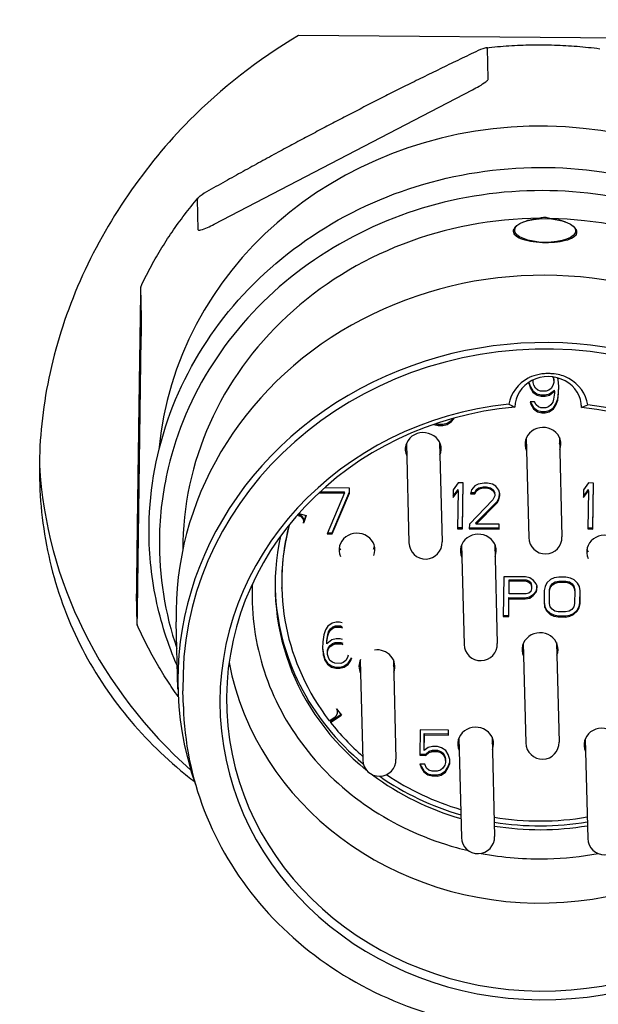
# Model space of a CAD drawing. Header units: inches. Extents: x 36 to 1719, y -84 to 1122.
# Tile 466 of 550: x 667.16 to 667.846, y 805.041 to 806.207. Entities that reach past the tile are written whole.
import ezdxf

# ---------------------------------------------------------------- set-up
doc = ezdxf.new("R2010")
doc.units = ezdxf.units.IN
doc.header["$LTSCALE"] = 48
doc.header["$MEASUREMENT"] = 0
doc.layers.add('Dimension (ANSI)', color=7, linetype='Continuous', lineweight=25)
doc.layers.add('Visible (ANSI)', color=7, linetype='Continuous', lineweight=30)
doc.styles.add('Note Text (ANSI)', font='tahoma.ttf')
doc.dimstyles.new('Architectural (ANSI)', dxfattribs={"dimscale": 48, "dimtxt": 0.125, "dimasz": 0.098425, "dimexe": 0.125, "dimexo": 0.0625, "dimgap": 0.031496, "dimtad": 0, "dimtih": 1, "dimtoh": 1, "dimdec": 4, "dimrnd": 1e-08, "dimzin": 3, "dimdsep": 46, "dimlunit": 4, "dimtxsty": 'Note Text (ANSI)', "dimcen": 0.09, "dimdle": 0.393701, "dimclrd": 256, "dimclre": 256, "dimclrt": 256, "dimadec": 0, "dimazin": 3, "dimtfac": 0.96, "dimtofl": 0, "dimtmove": 0, "dimatfit": 3, "dimfxl": 1, "dimfrac": 2, "dimtolj": 1, "dimtzin": 12, "dimlwd": -1, "dimlwe": -1, "dimarcsym": 0})

# ---------------------------------------------------------------- blocks, each defined once
blk = doc.blocks.new('*D22')
at = {"layer": 'Defpoints', "color": 0, "transparency": 16777216}
for p in [(711.0142, 998.5529), (618.7408, 762.9914), (748.9177, 762.9914)]:
    blk.add_point(p, dxfattribs=at)
at = {"layer": 'Dimension (ANSI)', "transparency": 16777216}
for p, q in [((708.0142, 998.5529), (612.7408, 998.5529)), ((618.7408, 993.8285), (618.7408, 898.0717)), ((618.7408, 767.7158), (618.7408, 887.4726)), ((745.9177, 762.9914), (612.7408, 762.9914))]:
    blk.add_line(p, q, dxfattribs=at)
for points in [[(617.9534, 993.8285), (619.5282, 993.8285), (618.7408, 998.5529)], [(617.9534, 767.7158), (619.5282, 767.7158), (618.7408, 762.9914)]]:
    blk.add_solid(points, dxfattribs=at)
at = {"layer": 'Dimension (ANSI)', "transparency": 16777216, "insert": (599.0182, 896.5599), "char_height": 6, "attachment_point": 1, "style": 'Note Text (ANSI)'}
blk.add_mtext('\\A1;19\'-7 9/16"', dxfattribs=at)

msp = doc.modelspace()

# ---------------------------------------------------------------- linework, layer by layer
at = {"layer": 'Visible (ANSI)'}
for p, q in [((668.06946, 806.18316), (667.4906, 806.18782)), ((667.7153, 806.13652), (667.71437, 806.17296)), ((667.39067, 805.96462), (667.69664, 806.12371)), ((667.37184, 805.95793), (667.37091, 805.99437)), ((667.74659, 805.95925), (667.74535, 805.9552)), ((667.81853, 805.95823), (667.81966, 805.95416)), ((667.30463, 805.85357), (667.30369, 805.89001)), ((667.29988, 805.50764), (667.30443, 805.83071)), ((667.76333, 805.77742), (667.76332, 805.77634)), ((667.76332, 805.77634), (667.7652, 805.77053)), ((667.76339, 805.77745), (667.76517, 805.77197)), ((667.76822, 805.7789), (667.76823, 805.78017)), ((667.76825, 805.77745), (667.76822, 805.7789)), ((667.76825, 805.77745), (667.76829, 805.77977)), ((667.76919, 805.77397), (667.76825, 805.77745)), ((667.76829, 805.77977), (667.76828, 805.78019)), ((667.76829, 805.77977), (667.76843, 805.78026)), ((667.7915, 805.78388), (667.79195, 805.78305)), ((667.79286, 805.77726), (667.79182, 805.77379)), ((667.79195, 805.78305), (667.79193, 805.78382)), ((667.79195, 805.78305), (667.79289, 805.77957)), ((667.7921, 805.7838), (667.79285, 805.78101)), ((667.79289, 805.77957), (667.79285, 805.78101)), ((667.79289, 805.77957), (667.79286, 805.77726)), ((667.79783, 805.78069), (667.79714, 805.78279)), ((667.7987, 805.77258), (667.79783, 805.78069)), ((667.76517, 805.77197), (667.76805, 805.76732)), ((667.7652, 805.77053), (667.76517, 805.77197)), ((667.7652, 805.77053), (667.76809, 805.76588)), ((667.76805, 805.76732), (667.77293, 805.76381)), ((667.76809, 805.76588), (667.76805, 805.76732)), ((667.76809, 805.76588), (667.77296, 805.76237)), ((667.77111, 805.77049), (667.76919, 805.77397)), ((667.77403, 805.76815), (667.77111, 805.77049)), ((667.77293, 805.76381), (667.77783, 805.76261)), ((667.77296, 805.76237), (667.77293, 805.76381)), ((667.77696, 805.76697), (667.77403, 805.76815)), ((667.78385, 805.76691), (667.77696, 805.76697)), ((667.78275, 805.76257), (667.78769, 805.76369)), ((667.78682, 805.76804), (667.78385, 805.76691)), ((667.78981, 805.77034), (667.78682, 805.76804)), ((667.78769, 805.76369), (667.79366, 805.76827)), ((667.78772, 805.76225), (667.78769, 805.76369)), ((667.78772, 805.76225), (667.79369, 805.76683)), ((667.79182, 805.77379), (667.78981, 805.77034)), ((667.79366, 805.76452), (667.79258, 805.75758)), ((667.79369, 805.76683), (667.79366, 805.76827)), ((667.79369, 805.76683), (667.79366, 805.76452)), ((667.79745, 805.75782), (667.79855, 805.76592)), ((667.79748, 805.75638), (667.79858, 805.76448)), ((667.79855, 805.76592), (667.79865, 805.77305)), ((667.79858, 805.76448), (667.79855, 805.76592)), ((667.79858, 805.76448), (667.7987, 805.77258)), ((667.7699, 805.75429), (667.76498, 805.75433)), ((667.76498, 805.75433), (667.76591, 805.75085)), ((667.76533, 805.75433), (667.76587, 805.75229)), ((667.76587, 805.75229), (667.76876, 805.74764)), ((667.76591, 805.75085), (667.76587, 805.75229)), ((667.77182, 805.7508), (667.7699, 805.75429)), ((667.77296, 805.76237), (667.77787, 805.76117)), ((667.77783, 805.76261), (667.78275, 805.76257)), ((667.77787, 805.76117), (667.77783, 805.76261)), ((667.77787, 805.76117), (667.78279, 805.76113)), ((667.78279, 805.76113), (667.78275, 805.76257)), ((667.78279, 805.76113), (667.78772, 805.76225)), ((667.79155, 805.75412), (667.78953, 805.75066)), ((667.79258, 805.75758), (667.79155, 805.75412)), ((667.79238, 805.74745), (667.7954, 805.75205)), ((667.7954, 805.75205), (667.79745, 805.75782)), ((667.79543, 805.75061), (667.7954, 805.75205)), ((667.79543, 805.75061), (667.79748, 805.75638)), ((667.79748, 805.75638), (667.79745, 805.75782)), ((667.76591, 805.75085), (667.7688, 805.7462)), ((667.76876, 805.74764), (667.77363, 805.74412)), ((667.7688, 805.7462), (667.76876, 805.74764)), ((667.7688, 805.7462), (667.77367, 805.74268)), ((667.77474, 805.74846), (667.77182, 805.7508)), ((667.77363, 805.74412), (667.77854, 805.74293)), ((667.77367, 805.74268), (667.77363, 805.74412)), ((667.77367, 805.74268), (667.77857, 805.74149)), ((667.77767, 805.74728), (667.77474, 805.74846)), ((667.78358, 805.74724), (667.77767, 805.74728)), ((667.77854, 805.74293), (667.78247, 805.7429)), ((667.77857, 805.74149), (667.77854, 805.74293)), ((667.77857, 805.74149), (667.78251, 805.74146)), ((667.78247, 805.7429), (667.78741, 805.74401)), ((667.78251, 805.74146), (667.78247, 805.7429)), ((667.78251, 805.74146), (667.78745, 805.74257)), ((667.78654, 805.74837), (667.78358, 805.74724)), ((667.78953, 805.75066), (667.78654, 805.74837)), ((667.78741, 805.74401), (667.79238, 805.74745)), ((667.78745, 805.74257), (667.78741, 805.74401)), ((667.78745, 805.74257), (667.79242, 805.74601)), ((667.79242, 805.74601), (667.79238, 805.74745)), ((667.79242, 805.74601), (667.79543, 805.75061)), ((667.82541, 805.75036), (667.82548, 805.74752)), ((667.65324, 805.72856), (667.65569, 805.72796)), ((667.6616, 805.72791), (667.66653, 805.72903)), ((667.66653, 805.72903), (667.6715, 805.73246)), ((667.66657, 805.72759), (667.66653, 805.72903)), ((667.66657, 805.72759), (667.67154, 805.73102)), ((667.6715, 805.73246), (667.67355, 805.73482)), ((667.67154, 805.73102), (667.6715, 805.73246)), ((667.67154, 805.73102), (667.67454, 805.73447)), ((667.67454, 805.73447), (667.67452, 805.73509)), ((667.67454, 805.73447), (667.67478, 805.73516)), ((667.65081, 805.72773), (667.65082, 805.72772)), ((667.65082, 805.72772), (667.65082, 805.72773)), ((667.65082, 805.72772), (667.65573, 805.72652)), ((667.65569, 805.72796), (667.6616, 805.72791)), ((667.65573, 805.72652), (667.65569, 805.72796)), ((667.65573, 805.72652), (667.66163, 805.72647)), ((667.66163, 805.72647), (667.6616, 805.72791)), ((667.66163, 805.72647), (667.66657, 805.72759)), ((667.61834, 805.70526), (667.62136, 805.58756)), ((667.65769, 805.70627), (667.66072, 805.58857)), ((667.76015, 805.71137), (667.76318, 805.59367)), ((667.79951, 805.71238), (667.80253, 805.59468)), ((667.67977, 805.6585), (667.67375, 805.65045)), ((667.68567, 805.65845), (667.67977, 805.6585)), ((667.68487, 805.60549), (667.68562, 805.65845)), ((667.68491, 805.60405), (667.68567, 805.65845)), ((667.71028, 805.65825), (667.70337, 805.65715)), ((667.71421, 805.65822), (667.71028, 805.65825)), ((667.7201, 805.65702), (667.71421, 805.65822)), ((667.8341, 805.65835), (667.82808, 805.65029)), ((667.84, 805.6583), (667.8341, 805.65835)), ((667.8392, 805.60534), (667.83994, 805.6583)), ((667.83923, 805.6039), (667.84, 805.6583)), ((667.51544, 805.6473), (667.51544, 805.64678)), ((667.51544, 805.64678), (667.54496, 805.64654)), ((667.51644, 805.64821), (667.54492, 805.64798)), ((667.55095, 805.65228), (667.52121, 805.65252)), ((667.54496, 805.64654), (667.52459, 805.59809)), ((667.53046, 805.59948), (667.55083, 805.64794)), ((667.54496, 805.64654), (667.54492, 805.64798)), ((667.55083, 805.64794), (667.55089, 805.65228)), ((667.55086, 805.6465), (667.55083, 805.64794)), ((667.55086, 805.6465), (667.55095, 805.65228)), ((667.67375, 805.65045), (667.67362, 805.64119)), ((667.67362, 805.64119), (667.67964, 805.64924)), ((667.67364, 805.6427), (667.6796, 805.65068)), ((667.67964, 805.64924), (667.679, 805.6041)), ((667.67964, 805.64924), (667.6796, 805.65068)), ((667.6954, 805.65027), (667.69435, 805.64565)), ((667.69468, 805.64709), (667.69924, 805.64705)), ((667.6994, 805.65487), (667.6954, 805.65027)), ((667.69924, 805.64705), (667.70125, 805.65051)), ((667.69927, 805.64561), (667.69924, 805.64705)), ((667.69927, 805.64561), (667.70129, 805.64907)), ((667.70337, 805.65715), (667.6994, 805.65487)), ((667.70125, 805.65051), (667.70424, 805.6528)), ((667.70129, 805.64907), (667.70125, 805.65051)), ((667.70129, 805.64907), (667.70428, 805.65136)), ((667.70424, 805.6528), (667.70918, 805.65392)), ((667.70428, 805.65136), (667.70424, 805.6528)), ((667.70428, 805.65136), (667.70921, 805.65247)), ((667.70918, 805.65392), (667.71311, 805.65388)), ((667.70921, 805.65247), (667.70918, 805.65392)), ((667.70921, 805.65247), (667.71315, 805.65244)), ((667.71311, 805.65388), (667.71802, 805.65269)), ((667.71315, 805.65244), (667.71311, 805.65388)), ((667.71315, 805.65244), (667.71805, 805.65125)), ((667.71802, 805.65269), (667.72094, 805.65035)), ((667.71805, 805.65125), (667.71802, 805.65269)), ((667.71805, 805.65125), (667.72097, 805.64891)), ((667.72401, 805.65467), (667.7201, 805.65702)), ((667.72094, 805.65035), (667.72286, 805.64686)), ((667.72097, 805.64891), (667.72094, 805.65035)), ((667.72097, 805.64891), (667.72289, 805.64542)), ((667.72289, 805.64542), (667.72286, 805.64686)), ((667.72788, 805.65001), (667.72401, 805.65467)), ((667.7288, 805.64537), (667.72788, 805.65001)), ((667.82808, 805.65029), (667.82795, 805.64103)), ((667.82795, 805.64103), (667.83397, 805.64909)), ((667.82797, 805.64255), (667.83393, 805.65053)), ((667.83397, 805.64909), (667.83333, 805.60395)), ((667.83397, 805.64909), (667.83393, 805.65053)), ((667.5305, 805.59804), (667.55086, 805.6465)), ((667.72083, 805.63849), (667.69286, 805.60978)), ((667.69435, 805.64565), (667.69927, 805.64561)), ((667.7007, 805.61115), (667.72566, 805.63642)), ((667.70074, 805.60971), (667.7257, 805.63498)), ((667.72286, 805.6431), (667.72083, 805.63849)), ((667.72289, 805.64542), (667.72286, 805.6431)), ((667.72566, 805.63642), (667.72768, 805.63988)), ((667.7257, 805.63498), (667.72566, 805.63642)), ((667.7257, 805.63498), (667.72772, 805.63844)), ((667.72768, 805.63988), (667.72873, 805.6445)), ((667.72772, 805.63844), (667.72768, 805.63988)), ((667.72772, 805.63844), (667.72876, 805.64306)), ((667.72873, 805.6445), (667.72874, 805.64564)), ((667.72876, 805.64306), (667.72873, 805.6445)), ((667.72876, 805.64306), (667.7288, 805.64537)), ((667.48903, 805.62017), (667.49131, 805.61954)), ((667.49004, 805.62132), (667.49127, 805.62098)), ((667.49082, 805.6222), (667.49949, 805.61975)), ((667.49691, 805.61279), (667.49688, 805.61423)), ((667.679, 805.6041), (667.68491, 805.60405)), ((667.67902, 805.60554), (667.68487, 805.60549)), ((667.68491, 805.60405), (667.68487, 805.60549)), ((667.69286, 805.60978), (667.69278, 805.60399)), ((667.69278, 805.60399), (667.72821, 805.6037)), ((667.6928, 805.60543), (667.72817, 805.60515)), ((667.70074, 805.60971), (667.7007, 805.61115)), ((667.72829, 805.60949), (667.70074, 805.60971)), ((667.72817, 805.60515), (667.72823, 805.60949)), ((667.72821, 805.6037), (667.72817, 805.60515)), ((667.72821, 805.6037), (667.72829, 805.60949)), ((667.83333, 805.60395), (667.83923, 805.6039)), ((667.83335, 805.60539), (667.8392, 805.60534)), ((667.83923, 805.6039), (667.8392, 805.60534)), ((667.52459, 805.59809), (667.5305, 805.59804)), ((667.5252, 805.59953), (667.53046, 805.59948)), ((667.5305, 805.59804), (667.53046, 805.59948)), ((667.68357, 805.58504), (667.6866, 805.46734)), ((667.72293, 805.58605), (667.72596, 805.46836)), ((667.73372, 805.54744), (667.73305, 805.5003)), ((667.75931, 805.54724), (667.73372, 805.54744)), ((667.7398, 805.52877), (667.74001, 805.54382)), ((667.73983, 805.52733), (667.74004, 805.54238)), ((667.74004, 805.54238), (667.74001, 805.54382)), ((667.74001, 805.54382), (667.76026, 805.54365)), ((667.74004, 805.54238), (667.7603, 805.54221)), ((667.76462, 805.54619), (667.75931, 805.54724)), ((667.7603, 805.54221), (667.76026, 805.54365)), ((667.76026, 805.54365), (667.76345, 805.54262)), ((667.7603, 805.54221), (667.76348, 805.54118)), ((667.76348, 805.54118), (667.76345, 805.54262)), ((667.76345, 805.54262), (667.76555, 805.5406)), ((667.76884, 805.54315), (667.76462, 805.54619)), ((667.77199, 805.53911), (667.76884, 805.54315)), ((667.78911, 805.54399), (667.78479, 805.54001)), ((667.79341, 805.54596), (667.78911, 805.54399)), ((667.79875, 805.54692), (667.79341, 805.54596)), ((667.79435, 805.54137), (667.79863, 805.54234)), ((667.79867, 805.5409), (667.79863, 805.54234)), ((667.79863, 805.54234), (667.80716, 805.54227)), ((667.80728, 805.54685), (667.79875, 805.54692)), ((667.8072, 805.54083), (667.80716, 805.54227)), ((667.80716, 805.54227), (667.81141, 805.54123)), ((667.8126, 805.5458), (667.80728, 805.54685)), ((667.81683, 805.54376), (667.8126, 805.5458)), ((667.82104, 805.53972), (667.81683, 805.54376)), ((667.47074, 805.5334), (667.4707, 805.53484)), ((667.76546, 805.53013), (667.7633, 805.52814)), ((667.76348, 805.54118), (667.76559, 805.53916)), ((667.76657, 805.53313), (667.76546, 805.53013)), ((667.76559, 805.53916), (667.76555, 805.5406)), ((667.76555, 805.5406), (667.76658, 805.53758)), ((667.76559, 805.53916), (667.76661, 805.53614)), ((667.76661, 805.53614), (667.76657, 805.53313)), ((667.76661, 805.53614), (667.76658, 805.53758)), ((667.76855, 805.52653), (667.77181, 805.53052)), ((667.77181, 805.53052), (667.77292, 805.53352)), ((667.77184, 805.52908), (667.77181, 805.53052)), ((667.77184, 805.52908), (667.77295, 805.53208)), ((667.77301, 805.53609), (667.77199, 805.53911)), ((667.77292, 805.53352), (667.77295, 805.53625)), ((667.77295, 805.53208), (667.77292, 805.53352)), ((667.77295, 805.53208), (667.77301, 805.53609)), ((667.78147, 805.53101), (667.78126, 805.51596)), ((667.7826, 805.53601), (667.78147, 805.53101)), ((667.78479, 805.54001), (667.7826, 805.53601)), ((667.78762, 805.51735), (667.78783, 805.5324)), ((667.78765, 805.51591), (667.78786, 805.53095)), ((667.78783, 805.5324), (667.78895, 805.5364)), ((667.78786, 805.53095), (667.78783, 805.5324)), ((667.78786, 805.53095), (667.78899, 805.53496)), ((667.78895, 805.5364), (667.79112, 805.53939)), ((667.78899, 805.53496), (667.78895, 805.5364)), ((667.78899, 805.53496), (667.79116, 805.53795)), ((667.79112, 805.53939), (667.79435, 805.54137)), ((667.79116, 805.53795), (667.79112, 805.53939)), ((667.79116, 805.53795), (667.79439, 805.53993)), ((667.79439, 805.53993), (667.79435, 805.54137)), ((667.79439, 805.53993), (667.79867, 805.5409)), ((667.79867, 805.5409), (667.8072, 805.54083)), ((667.8072, 805.54083), (667.81145, 805.53979)), ((667.81145, 805.53979), (667.81141, 805.54123)), ((667.81141, 805.54123), (667.81458, 805.5392)), ((667.81145, 805.53979), (667.81462, 805.53776)), ((667.81462, 805.53776), (667.81458, 805.5392)), ((667.81458, 805.5392), (667.81667, 805.53618)), ((667.81462, 805.53776), (667.81671, 805.53474)), ((667.81671, 805.53474), (667.81667, 805.53618)), ((667.81667, 805.53618), (667.81768, 805.53215)), ((667.81671, 805.53474), (667.81772, 805.53071)), ((667.81772, 805.53071), (667.8175, 805.51567)), ((667.81772, 805.53071), (667.81768, 805.53215)), ((667.82312, 805.53569), (667.82104, 805.53972)), ((667.82411, 805.53066), (667.82312, 805.53569)), ((667.82386, 805.51706), (667.82406, 805.53093)), ((667.8239, 805.51562), (667.82411, 805.53066)), ((667.29953, 805.49091), (667.29859, 805.52735)), ((667.73941, 805.50169), (667.73971, 805.52275)), ((667.73945, 805.50025), (667.73975, 805.52131)), ((667.73971, 805.52275), (667.7589, 805.5226)), ((667.73975, 805.52131), (667.73971, 805.52275)), ((667.73975, 805.52131), (667.75894, 805.52116)), ((667.73983, 805.52733), (667.7398, 805.52877)), ((667.76009, 805.52717), (667.73983, 805.52733)), ((667.7589, 805.5226), (667.76425, 805.52356)), ((667.75894, 805.52116), (667.7589, 805.5226)), ((667.75894, 805.52116), (667.76428, 805.52212)), ((667.7633, 805.52814), (667.76009, 805.52717)), ((667.76425, 805.52356), (667.76855, 805.52653)), ((667.76428, 805.52212), (667.76425, 805.52356)), ((667.76428, 805.52212), (667.76859, 805.52509)), ((667.76859, 805.52509), (667.76855, 805.52653)), ((667.76859, 805.52509), (667.77184, 805.52908)), ((667.78126, 805.51596), (667.78225, 805.51094)), ((667.78127, 805.51713), (667.78221, 805.51238)), ((667.78221, 805.51238), (667.78429, 805.50835)), ((667.78225, 805.51094), (667.78221, 805.51238)), ((667.78225, 805.51094), (667.78433, 805.50691)), ((667.78429, 805.50835), (667.7885, 805.5043)), ((667.78433, 805.50691), (667.78429, 805.50835)), ((667.78433, 805.50691), (667.78854, 805.50286)), ((667.78765, 805.51591), (667.78762, 805.51735)), ((667.78866, 805.51189), (667.78765, 805.51591)), ((667.79075, 805.50886), (667.78866, 805.51189)), ((667.79392, 805.50683), (667.79075, 805.50886)), ((667.79817, 805.50579), (667.79392, 805.50683)), ((667.81098, 805.50669), (667.8067, 805.50572)), ((667.81421, 805.50867), (667.81098, 805.50669)), ((667.81638, 805.51166), (667.81421, 805.50867)), ((667.81622, 805.50408), (667.82054, 805.50805)), ((667.8175, 805.51567), (667.81638, 805.51166)), ((667.82054, 805.50805), (667.82273, 805.51205)), ((667.82058, 805.50661), (667.82054, 805.50805)), ((667.82058, 805.50661), (667.82276, 805.51061)), ((667.82273, 805.51205), (667.82386, 805.51706)), ((667.82276, 805.51061), (667.82273, 805.51205)), ((667.82276, 805.51061), (667.8239, 805.51562)), ((667.8239, 805.51562), (667.82386, 805.51706)), ((667.73305, 805.5003), (667.73945, 805.50025)), ((667.73307, 805.50174), (667.73941, 805.50169)), ((667.73945, 805.50025), (667.73941, 805.50169)), ((667.7885, 805.5043), (667.79273, 805.50226)), ((667.78854, 805.50286), (667.7885, 805.5043)), ((667.78854, 805.50286), (667.79277, 805.50082)), ((667.79273, 805.50226), (667.79805, 805.50121)), ((667.79277, 805.50082), (667.79273, 805.50226)), ((667.79277, 805.50082), (667.79809, 805.49977)), ((667.79805, 805.50121), (667.80658, 805.50114)), ((667.79809, 805.49977), (667.79805, 805.50121)), ((667.79809, 805.49977), (667.80662, 805.4997)), ((667.8067, 805.50572), (667.79817, 805.50579)), ((667.80658, 805.50114), (667.81193, 805.5021)), ((667.80662, 805.4997), (667.80658, 805.50114)), ((667.80662, 805.4997), (667.81196, 805.50066)), ((667.81193, 805.5021), (667.81622, 805.50408)), ((667.81196, 805.50066), (667.81193, 805.5021)), ((667.81196, 805.50066), (667.81625, 805.50264)), ((667.81625, 805.50264), (667.81622, 805.50408)), ((667.81625, 805.50264), (667.82058, 805.50661)), ((667.34777, 805.41449), (667.34572, 805.49416)), ((667.5224, 805.48439), (667.52035, 805.47862)), ((667.52542, 805.489), (667.5224, 805.48439)), ((667.53039, 805.49243), (667.52542, 805.489)), ((667.52625, 805.48233), (667.52827, 805.48578)), ((667.52629, 805.48089), (667.52831, 805.48434)), ((667.52827, 805.48578), (667.53125, 805.48807)), ((667.52831, 805.48434), (667.52827, 805.48578)), ((667.52831, 805.48434), (667.53129, 805.48663)), ((667.53533, 805.49355), (667.53039, 805.49243)), ((667.53125, 805.48807), (667.53422, 805.48921)), ((667.53129, 805.48663), (667.53125, 805.48807)), ((667.53129, 805.48663), (667.53426, 805.48777)), ((667.53422, 805.48921), (667.54013, 805.48916)), ((667.53426, 805.48777), (667.53422, 805.48921)), ((667.53426, 805.48777), (667.54016, 805.48772)), ((667.53926, 805.49352), (667.53533, 805.49355)), ((667.54229, 805.49278), (667.53926, 805.49352)), ((667.54013, 805.48916), (667.54241, 805.48824)), ((667.54016, 805.48772), (667.54013, 805.48916)), ((667.54016, 805.48772), (667.54245, 805.4868)), ((667.52035, 805.47862), (667.51925, 805.47053)), ((667.52411, 805.46961), (667.52414, 805.47193)), ((667.52414, 805.47193), (667.52522, 805.47886)), ((667.53011, 805.47275), (667.52414, 805.46817)), ((667.52417, 805.47049), (667.52414, 805.47193)), ((667.52417, 805.47049), (667.52526, 805.47742)), ((667.52522, 805.47886), (667.52625, 805.48233)), ((667.52526, 805.47742), (667.52522, 805.47886)), ((667.52526, 805.47742), (667.52629, 805.48089)), ((667.52629, 805.48089), (667.52625, 805.48233)), ((667.53505, 805.47387), (667.53011, 805.47275)), ((667.53997, 805.47383), (667.53505, 805.47387)), ((667.5428, 805.47314), (667.53997, 805.47383)), ((667.51925, 805.47053), (667.51914, 805.46242)), ((667.51914, 805.46242), (667.52001, 805.45431)), ((667.51915, 805.46339), (667.51997, 805.45575)), ((667.52414, 805.46817), (667.52411, 805.46961)), ((667.52414, 805.46817), (667.52417, 805.47049)), ((667.52491, 805.45687), (667.52496, 805.46034)), ((667.52496, 805.46034), (667.52599, 805.46381)), ((667.525, 805.4589), (667.52496, 805.46034)), ((667.525, 805.4589), (667.52603, 805.46237)), ((667.52599, 805.46381), (667.52799, 805.46611)), ((667.52603, 805.46237), (667.52599, 805.46381)), ((667.52603, 805.46237), (667.52803, 805.46467)), ((667.52799, 805.46611), (667.53098, 805.4684)), ((667.52803, 805.46467), (667.52799, 805.46611)), ((667.52803, 805.46467), (667.53101, 805.46696)), ((667.53098, 805.4684), (667.53395, 805.46953)), ((667.53101, 805.46696), (667.53098, 805.4684)), ((667.53101, 805.46696), (667.53398, 805.46809)), ((667.53398, 805.46809), (667.53395, 805.46953)), ((667.53395, 805.46953), (667.54084, 805.46948)), ((667.53398, 805.46809), (667.54087, 805.46804)), ((667.54087, 805.46804), (667.54084, 805.46948)), ((667.54084, 805.46948), (667.54291, 805.46864)), ((667.54087, 805.46804), (667.543, 805.46718)), ((667.75673, 805.46839), (667.75976, 805.35069)), ((667.79609, 805.4694), (667.79912, 805.3517)), ((667.51997, 805.45575), (667.52186, 805.44995)), ((667.52001, 805.45431), (667.51997, 805.45575)), ((667.52001, 805.45431), (667.5219, 805.44851)), ((667.52186, 805.44995), (667.52475, 805.4453)), ((667.5219, 805.44851), (667.52186, 805.44995)), ((667.5219, 805.44851), (667.52478, 805.44386)), ((667.52495, 805.45543), (667.52491, 805.45687)), ((667.52495, 805.45543), (667.525, 805.4589)), ((667.52588, 805.45195), (667.52495, 805.45543)), ((667.5278, 805.44846), (667.52588, 805.45195)), ((667.53072, 805.44612), (667.5278, 805.44846)), ((667.54852, 805.45177), (667.5465, 805.44831)), ((667.54932, 805.45447), (667.54852, 805.45177)), ((667.54935, 805.4451), (667.55237, 805.44971)), ((667.55237, 805.44971), (667.5531, 805.45176)), ((667.5524, 805.44826), (667.55237, 805.44971)), ((667.5524, 805.44826), (667.55356, 805.45152)), ((667.6029, 805.44919), (667.60592, 805.3315)), ((667.52475, 805.4453), (667.52962, 805.44179)), ((667.52478, 805.44386), (667.52475, 805.4453)), ((667.52478, 805.44386), (667.52966, 805.44035)), ((667.52962, 805.44179), (667.53452, 805.44059)), ((667.52966, 805.44035), (667.52962, 805.44179)), ((667.52966, 805.44035), (667.53456, 805.43915)), ((667.53366, 805.44494), (667.53072, 805.44612)), ((667.54055, 805.44489), (667.53366, 805.44494)), ((667.53452, 805.44059), (667.53944, 805.44055)), ((667.53456, 805.43915), (667.53452, 805.44059)), ((667.53456, 805.43915), (667.53948, 805.43911)), ((667.53944, 805.44055), (667.54438, 805.44167)), ((667.53948, 805.43911), (667.53944, 805.44055)), ((667.53948, 805.43911), (667.54442, 805.44023)), ((667.54351, 805.44602), (667.54055, 805.44489)), ((667.5465, 805.44831), (667.54351, 805.44602)), ((667.54438, 805.44167), (667.54935, 805.4451)), ((667.54442, 805.44023), (667.54438, 805.44167)), ((667.54442, 805.44023), (667.54939, 805.44366)), ((667.54939, 805.44366), (667.54935, 805.4451)), ((667.54939, 805.44366), (667.5524, 805.44826)), ((667.56354, 805.44818), (667.56656, 805.33049)), ((667.3542, 805.39396), (667.35373, 805.41235)), ((667.52698, 805.37702), (667.53349, 805.38128)), ((667.5285, 805.37645), (667.54056, 805.3845)), ((667.52854, 805.37501), (667.54132, 805.38354)), ((667.53678, 805.38883), (667.53682, 805.38739)), ((667.5285, 805.37645), (667.52854, 805.37501)), ((667.63471, 805.36616), (667.63429, 805.33607)), ((667.66817, 805.3659), (667.63471, 805.36616)), ((667.63925, 805.34326), (667.63951, 805.36178)), ((667.63929, 805.34182), (667.63955, 805.36034)), ((667.63951, 805.36178), (667.66805, 805.36155)), ((667.63955, 805.36034), (667.63951, 805.36178)), ((667.63955, 805.36034), (667.66809, 805.36011)), ((667.66805, 805.36155), (667.66811, 805.3659)), ((667.66809, 805.36011), (667.66805, 805.36155)), ((667.66809, 805.36011), (667.66817, 805.3659)), ((667.68036, 805.35657), (667.68338, 805.23887)), ((667.71972, 805.35758), (667.72274, 805.23988)), ((667.82994, 805.35536), (667.83297, 805.23767)), ((667.64426, 805.34525), (667.63929, 805.34182)), ((667.6492, 805.34637), (667.64426, 805.34525)), ((667.6551, 805.34632), (667.6492, 805.34637)), ((667.66001, 805.34513), (667.6551, 805.34632)), ((667.66488, 805.34161), (667.66001, 805.34513)), ((667.63429, 805.33607), (667.64118, 805.33602)), ((667.63431, 805.33751), (667.64114, 805.33746)), ((667.63929, 805.34182), (667.63925, 805.34326)), ((667.64114, 805.33746), (667.64513, 805.3409)), ((667.64118, 805.33602), (667.64114, 805.33746)), ((667.64118, 805.33602), (667.64516, 805.33946)), ((667.64513, 805.3409), (667.64908, 805.34202)), ((667.64516, 805.33946), (667.64513, 805.3409)), ((667.64516, 805.33946), (667.64912, 805.34058)), ((667.64908, 805.34202), (667.65498, 805.34198)), ((667.64912, 805.34058), (667.64908, 805.34202)), ((667.64912, 805.34058), (667.65502, 805.34054)), ((667.65498, 805.34198), (667.6589, 805.34079)), ((667.65502, 805.34054), (667.65498, 805.34198)), ((667.65502, 805.34054), (667.65894, 805.33935)), ((667.6589, 805.34079), (667.66182, 805.33845)), ((667.65894, 805.33935), (667.6589, 805.34079)), ((667.65894, 805.33935), (667.66186, 805.33701)), ((667.66182, 805.33845), (667.66374, 805.33496)), ((667.66186, 805.33701), (667.66182, 805.33845)), ((667.66186, 805.33701), (667.66378, 805.33352)), ((667.66374, 805.33496), (667.66468, 805.33148)), ((667.66378, 805.33352), (667.66374, 805.33496)), ((667.66378, 805.33352), (667.66471, 805.33004)), ((667.66776, 805.33696), (667.66488, 805.34161)), ((667.66965, 805.33116), (667.66776, 805.33696)), ((667.63414, 805.32566), (667.63604, 805.32101)), ((667.64005, 805.32561), (667.63414, 805.32566)), ((667.6347, 805.32565), (667.63601, 805.32245)), ((667.63601, 805.32245), (667.6389, 805.3178)), ((667.63604, 805.32101), (667.63601, 805.32245)), ((667.63604, 805.32101), (667.63893, 805.31636)), ((667.64195, 805.32096), (667.64005, 805.32561)), ((667.64487, 805.31862), (667.64195, 805.32096)), ((667.66163, 805.3208), (667.65865, 805.31851)), ((667.66365, 805.32426), (667.66163, 805.3208)), ((667.66468, 805.32772), (667.66365, 805.32426)), ((667.66448, 805.31759), (667.6675, 805.3222)), ((667.66452, 805.31615), (667.66754, 805.32076)), ((667.66471, 805.33004), (667.66468, 805.33148)), ((667.66471, 805.33004), (667.66468, 805.32772)), ((667.6675, 805.3222), (667.66955, 805.32797)), ((667.66754, 805.32076), (667.6675, 805.3222)), ((667.66754, 805.32076), (667.66959, 805.32653)), ((667.66955, 805.32797), (667.6696, 805.33133)), ((667.66959, 805.32653), (667.66955, 805.32797)), ((667.66959, 805.32653), (667.66965, 805.33116)), ((667.6389, 805.3178), (667.64377, 805.31428)), ((667.63893, 805.31636), (667.6389, 805.3178)), ((667.63893, 805.31636), (667.6438, 805.31284)), ((667.64377, 805.31428), (667.64867, 805.31309)), ((667.6438, 805.31284), (667.64377, 805.31428)), ((667.6438, 805.31284), (667.64871, 805.31165)), ((667.64879, 805.31743), (667.64487, 805.31862)), ((667.64867, 805.31309), (667.65458, 805.31304)), ((667.64871, 805.31165), (667.64867, 805.31309)), ((667.64871, 805.31165), (667.65461, 805.3116)), ((667.65469, 805.31739), (667.64879, 805.31743)), ((667.65458, 805.31304), (667.65951, 805.31416)), ((667.65461, 805.3116), (667.65458, 805.31304)), ((667.65461, 805.3116), (667.65955, 805.31272)), ((667.65865, 805.31851), (667.65469, 805.31739)), ((667.65951, 805.31416), (667.66448, 805.31759)), ((667.65955, 805.31272), (667.65951, 805.31416)), ((667.65955, 805.31272), (667.66452, 805.31615)), ((667.66452, 805.31615), (667.66448, 805.31759))]:
    msp.add_line(p, q, dxfattribs=at)
for centre in [(667.64104, 805.58807), (667.78286, 805.59418), (667.70628, 805.46785), (667.77944, 805.3512), (667.58624, 805.33099), (667.70306, 805.23938), (667.85265, 805.23817)]:
    msp.add_arc(centre, 0.01969, 181.47219, 1.47219, dxfattribs=at)
for centre, major_axis, ratio, start_param, end_param in [((667.77454, 805.66538), (-0.45064, -0.01158), 0.9211312, 3.2470793, 6.1776987), ((667.77669, 805.5817), (-0.42309, -0.01087), 0.9211312, 4.6896879, 6.2612431), ((667.77669, 805.5817), (0.42309, 0.01087), 0.9211312, 0.0219422, 1.5202301), ((667.78248, 805.95304), (-0.0374, 0.00053), 0.388991, 6.1698019, 6.1925436), ((667.78248, 805.95304), (0.0374, -0.00053), 0.388991, 0.0909393, 0.1133834), ((667.77865, 805.50528), (0.43293, 0.01113), 0.9211312, 0, 3.1415927), ((667.7807, 805.42562), (-0.43293, -0.01113), 0.9211312, 2.853092, 6.571686), ((667.78076, 805.42332), (-0.42702, -0.01097), 0.9211312, 3.1415927, 6.2831853), ((667.7862, 805.74487), (-0.04723, -0.00121), 0.9211312, 5.2108951, 6.0980902), ((667.78612, 805.74793), (0.03936, 0.00101), 0.9211312, 6.2440517, 9.3906443), ((667.7862, 805.74487), (0.04723, 0.00121), 0.9211312, 0.1118278, 0.9990229), ((667.78135, 805.40034), (-0.38373, -0.00986), 0.9211312, 4.797781, 10.836915), ((667.78127, 805.40341), (-0.37586, -0.00966), 0.9211312, 4.7806594, 10.8540366), ((667.63821, 805.69837), (0.02125, 0.00055), 0.9211312, 5.8958687, 9.8120946), ((667.78002, 805.70448), (0.02125, 0.00055), 0.9211312, 5.8958687, 9.8120946), ((667.77982, 805.71214), (-0.02125, -0.00055), 0.9211312, 0.1969092, 0.3873166), ((667.77982, 805.71214), (0.02125, 0.00055), 0.9211312, 5.8958687, 6.0862762), ((667.63801, 805.70603), (-0.02125, -0.00055), 0.9211312, 0.1969092, 0.3873166), ((667.63801, 805.70603), (0.02125, 0.00055), 0.9211312, 5.8958687, 6.0862762), ((667.77335, 805.71133), (-0.59036, -0.01517), 0.9211312, 0.0309929, 0.7790077), ((667.489, 805.61403), (0.00787, 0.0002), 0.9211312, 0, 1.25491), ((667.48904, 805.61259), (0.00787, 0.0002), 0.9211312, 5.9936178, 7.5380953), ((667.77772, 805.54128), (-0.29124, -0.00748), 0.9211312, 5.9585723, 5.9936178), ((667.77769, 805.54273), (-0.29124, -0.00748), 0.9211312, 5.963661, 5.9897029), ((667.77772, 805.54128), (-0.30699, -0.00789), 0.9211312, 6.0119133, 6.8748702), ((667.77769, 805.54273), (-0.30699, -0.00789), 0.9211312, 6.0200394, 6.2831853), ((667.55976, 805.57931), (0.02125, 0.00055), 0.9211312, 5.8958687, 9.8120946), ((667.7778, 805.53822), (-0.31486, -0.00809), 0.9211312, 6.0564777, 7.1134022), ((667.70344, 805.57815), (0.02125, 0.00055), 0.9211312, 5.8958687, 9.8120946), ((667.85303, 805.57695), (0.02125, 0.00055), 0.9211312, 5.8958687, 9.8120946), ((667.55956, 805.58697), (-0.02125, -0.00055), 0.9211312, 0.1969092, 0.3873166), ((667.55956, 805.58697), (0.02125, 0.00055), 0.9211312, 5.8958687, 6.0862762), ((667.70325, 805.58581), (-0.02125, -0.00055), 0.9211312, 0.1969092, 0.3873166), ((667.70325, 805.58581), (0.02125, 0.00055), 0.9211312, 5.8958687, 6.0862762), ((667.85283, 805.58461), (-0.02125, -0.00055), 0.9211312, 0.1969092, 0.3873166), ((667.77769, 805.54273), (-0.31486, -0.00809), 0.9211312, 0.0077655, 0.8150493), ((667.7766, 805.4615), (0.02125, 0.00055), 0.9211312, 5.8958687, 9.8120946), ((667.77859, 805.50758), (-0.37586, -0.00966), 0.9211312, 0.1510209, 2.9905717), ((667.58341, 805.44129), (0.02125, 0.00055), 0.9211312, 5.8958687, 7.9709049), ((667.77641, 805.46916), (-0.02125, -0.00055), 0.9211312, 0.1969092, 0.3873166), ((667.77641, 805.46916), (0.02125, 0.00055), 0.9211312, 5.8958687, 6.0862762), ((667.58341, 805.44129), (-0.02125, -0.00055), 0.9211312, 5.8297665, 6.6705019), ((667.58321, 805.44895), (-0.02125, -0.00055), 0.9211312, 0.1969092, 0.3873166), ((667.58321, 805.44895), (0.02125, 0.00055), 0.9211312, 5.8958687, 6.0862762), ((667.52895, 805.38719), (0.00787, 0.0002), 0.9211312, 5.3040739, 6.8485514), ((667.77772, 805.54128), (0.29124, 0.00748), 0.9211312, 3.7069587, 3.7420042), ((667.52891, 805.38863), (0.00787, 0.0002), 0.9211312, 0, 0.1021687), ((667.77772, 805.54128), (0.30699, 0.00789), 0.9211312, 3.7420042, 3.9299182), ((667.70023, 805.34968), (0.02125, 0.00055), 0.9211312, 5.8958687, 9.8120946), ((667.84981, 805.34847), (0.02125, 0.00055), 0.9211312, 5.8958687, 9.8120946), ((667.70003, 805.35734), (-0.02125, -0.00055), 0.9211312, 0.1969092, 0.3873166), ((667.70003, 805.35734), (0.02125, 0.00055), 0.9211312, 5.8958687, 6.0862762), ((667.84962, 805.35613), (-0.02125, -0.00055), 0.9211312, 0.1969092, 0.3873166), ((667.7778, 805.53822), (0.31486, 0.00809), 0.9211312, 4.0022341, 4.3823235), ((667.77769, 805.54273), (-0.31486, -0.00809), 0.9211312, 0.8954198, 1.2407308), ((667.77772, 805.54128), (0.30699, 0.00789), 0.9211312, 4.0509186, 4.3735255), ((667.77772, 805.54128), (0.30699, 0.00789), 0.9211312, 4.5067321, 4.8674468), ((667.77769, 805.54273), (-0.31486, -0.00809), 0.9211312, 1.3703518, 1.7219475), ((667.7778, 805.53822), (0.31486, 0.00809), 0.9211312, 4.5119444, 4.8635402)]:
    msp.add_ellipse(centre, major_axis=major_axis, ratio=ratio, start_param=start_param, end_param=end_param, dxfattribs=at)
msp.add_ellipse((667.78254, 805.95715), major_axis=(-0.0362, 0.00051), ratio=0.388991, dxfattribs=at)
for points, knots in [([(667.4906, 806.18782), (667.44246, 806.15954), (667.39858, 806.12503), (667.30902, 806.03456), (667.26298, 805.96834), (667.21635, 805.86214), (667.2044, 805.8256), (667.18834, 805.75298), (667.18423, 805.71689), (667.18326, 805.64788), (667.18637, 805.6128), (667.20045, 805.54428), (667.21141, 805.51084), (667.25521, 805.41628), (667.29954, 805.36105), (667.35612, 805.31379), (667.36168, 805.30934), (667.36739, 805.30498)], [-3.8290587, -3.8290587, -3.8290587, -3.8290587, -3.4264492, -3.4264492, -2.855521, -2.855521, -2.5700569, -2.5700569, -2.2845928, -2.2845928, -1.9991286, -1.9991286, -1.7136645, -1.7136645, -1.1427363, -1.1427363, -1.0824207, -1.0824207, -1.0824207, -1.0824207]), ([(667.71437, 806.17296), (667.71436, 806.17308), (667.7143, 806.1732), (667.71411, 806.17335), (667.71392, 806.17341), (667.71311, 806.1735), (667.71207, 806.1733), (667.70809, 806.17221), (667.7043, 806.17059), (667.70058, 806.16879)], [0, 0, 0, 0, 0.002411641, 0.002411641, 0.005260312, 0.005260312, 0.014483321, 0.014483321, 0.04470519, 0.04470519, 0.04470519, 0.04470519]), ([(667.71293, 806.17342), (667.72185, 806.17443), (667.73079, 806.17523), (667.7487, 806.17639), (667.75767, 806.17675), (667.77562, 806.17704), (667.78459, 806.17697), (667.80253, 806.17639), (667.81149, 806.17589), (667.82936, 806.17444), (667.83828, 806.1735), (667.84716, 806.17234)], [1.43908624, 1.43908624, 1.43908624, 1.43908624, 1.49176033, 1.49176033, 1.54443441, 1.54443441, 1.5971085, 1.5971085, 1.64978259, 1.64978259, 1.70245667, 1.70245667, 1.70245667, 1.70245667]), ([(667.69664, 806.12371), (667.7017, 806.12634), (667.70776, 806.12973), (667.71309, 806.13383), (667.71411, 806.1347), (667.71489, 806.13562), (667.71507, 806.13587), (667.71525, 806.13622), (667.71531, 806.13639), (667.7153, 806.13652)], [-0.058748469, -0.058748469, -0.058748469, -0.058748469, -0.014483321, -0.014483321, -0.005260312, -0.005260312, -0.002411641, -0.002411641, 0, 0, 0, 0]), ([(667.31359, 805.60723), (667.31423, 805.6527), (667.32275, 805.69809), (667.35468, 805.78421), (667.37812, 805.82492), (667.4376, 805.89767), (667.47371, 805.92965), (667.55501, 805.98165), (667.60023, 806.0016), (667.6952, 806.02738), (667.74495, 806.03315), (667.84388, 806.0299), (667.89305, 806.02085), (667.98575, 805.9888), (668.02928, 805.96582), (668.10615, 805.90827), (668.13953, 805.87375), (668.19267, 805.79674), (668.2125, 805.75431), (668.23664, 805.66591), (668.24103, 805.61998), (668.23464, 805.53686), (668.22633, 805.49953), (668.21293, 805.46386)], [0, 0, 0, 0, 0.3165214, 0.3165214, 0.6341106, 0.6341106, 0.9537404, 0.9537404, 1.2752207, 1.2752207, 1.5977784, 1.5977784, 1.9205801, 1.9205801, 2.2428135, 2.2428135, 2.5636295, 2.5636295, 2.8823937, 2.8823937, 3.1993559, 3.1993559, 3.4623489, 3.4623489, 3.4623489, 3.4623489]), ([(668.2124, 805.48458), (668.22399, 805.52521), (668.22887, 805.56745), (668.22462, 805.65361), (668.21471, 805.69749), (668.1804, 805.78011), (668.156, 805.81883), (668.0952, 805.88722), (668.05879, 805.91687), (667.97763, 805.96409), (667.93289, 805.98165), (667.8396, 806.00288), (667.79106, 806.00654), (667.69512, 805.9996), (667.64772, 805.98899), (667.55889, 805.95456), (667.51747, 805.93076), (667.44479, 805.87235), (667.41355, 805.83777), (667.36442, 805.76134), (667.34653, 805.71952), (667.32968, 805.64867), (667.32617, 805.62056), (667.32578, 805.59243)], [2.8971439, 2.8971439, 2.8971439, 2.8971439, 3.1999143, 3.1999143, 3.5194189, 3.5194189, 3.8390698, 3.8390698, 4.1590113, 4.1590113, 4.4792129, 4.4792129, 4.7995644, 4.7995644, 5.1199525, 5.1199525, 5.4402694, 5.4402694, 5.7603991, 5.7603991, 6.0802448, 6.0802448, 6.2831853, 6.2831853, 6.2831853, 6.2831853]), ([(667.38454, 806.00446), (667.38083, 806.0024), (667.37705, 806.00008), (667.37312, 805.99706), (667.3721, 805.99619), (667.37132, 805.99527), (667.37114, 805.99502), (667.37095, 805.99467), (667.3709, 805.9945), (667.37091, 805.99437)], [0.201132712, 0.201132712, 0.201132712, 0.201132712, 0.231354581, 0.231354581, 0.24057759, 0.24057759, 0.24342626, 0.24342626, 0.245837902, 0.245837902, 0.245837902, 0.245837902]), ([(667.30368, 805.89026), (667.30719, 805.89777), (667.31091, 805.90521), (667.31877, 805.91988), (667.32291, 805.92713), (667.33158, 805.94141), (667.33611, 805.94845), (667.34557, 805.9623), (667.3505, 805.96911), (667.36072, 805.98249), (667.36602, 805.98905), (667.3715, 805.99549)], [0.39422863, 0.39422863, 0.39422863, 0.39422863, 0.44611838, 0.44611838, 0.49800812, 0.49800812, 0.54989786, 0.54989786, 0.60178761, 0.60178761, 0.65367735, 0.65367735, 0.65367735, 0.65367735]), ([(667.37184, 805.95793), (667.37184, 805.95781), (667.3719, 805.95769), (667.3721, 805.95754), (667.37229, 805.95748), (667.37309, 805.95739), (667.37413, 805.95759), (667.37953, 805.95907), (667.3856, 805.96198), (667.39067, 805.96462)], [-0.245837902, -0.245837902, -0.245837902, -0.245837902, -0.24342626, -0.24342626, -0.24057759, -0.24057759, -0.231354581, -0.231354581, -0.187089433, -0.187089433, -0.187089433, -0.187089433]), ([(667.81672, 805.96138), (667.81679, 805.96131), (667.81686, 805.96124), (667.81888, 805.95922), (667.81987, 805.95719), (667.81996, 805.95353), (667.81908, 805.95167), (667.81536, 805.9484), (667.81252, 805.94699), (667.80596, 805.94485), (667.80178, 805.94396), (667.79261, 805.94284), (667.78761, 805.94259), (667.77822, 805.94267), (667.7732, 805.943), (667.76394, 805.94427), (667.75971, 805.94522), (667.753, 805.94747), (667.75008, 805.94893), (667.74616, 805.95226), (667.74517, 805.95413), (667.74512, 805.95596), (667.74508, 805.95779), (667.74597, 805.95981), (667.74812, 805.96203), (667.74843, 805.96232), (667.74875, 805.96261)], [-0.32347919, -0.32347919, -0.32347919, -0.32347919, -0.32224758, -0.32224758, -0.28644226, -0.28644226, -0.25063694, -0.25063694, -0.21483162, -0.21483162, -0.17902638, -0.17902638, -0.14322113, -0.14322113, -0.10741588, -0.10741588, -0.07161064, -0.07161064, -0.03580532, -0.03580532, 0, 0, 0, 0.03580532, 0.03580532, 0.04128499, 0.04128499, 0.04128499, 0.04128499]), ([(667.75723, 805.96752), (667.76027, 805.96873), (667.76392, 805.96979), (667.77058, 805.97102), (667.77343, 805.97137), (667.77628, 805.97157)], [0.076547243, 0.076547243, 0.076547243, 0.076547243, 0.107415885, 0.107415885, 0.12852238, 0.12852238, 0.12852238, 0.12852238]), ([(667.78807, 805.97147), (667.78612, 805.97212), (667.78411, 805.97247), (667.78025, 805.9725), (667.77823, 805.97218), (667.77628, 805.97157)], [0.239398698, 0.239398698, 0.239398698, 0.239398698, 0.254092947, 0.254092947, 0.268787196, 0.268787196, 0.268787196, 0.268787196]), ([(667.78807, 805.97147), (667.79092, 805.97123), (667.79378, 805.97084), (667.80026, 805.96954), (667.80375, 805.96851), (667.80672, 805.96734)], [-0.414964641, -0.414964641, -0.414964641, -0.414964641, -0.393858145, -0.393858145, -0.364832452, -0.364832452, -0.364832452, -0.364832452]), ([(667.30369, 805.89001), (667.30369, 805.89013), (667.30369, 805.89022), (667.30368, 805.89028), (667.30367, 805.89024), (667.30365, 805.8899), (667.30362, 805.88914), (667.30354, 805.88594), (667.30347, 805.88228), (667.30341, 805.8785)], [0, 0, 0, 0, 0.002411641, 0.002411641, 0.005260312, 0.005260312, 0.014483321, 0.014483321, 0.04470519, 0.04470519, 0.04470519, 0.04470519]), ([(667.30443, 805.83071), (667.30451, 805.83607), (667.30459, 805.8427), (667.30464, 805.84968), (667.30464, 805.8511), (667.30464, 805.85244), (667.30464, 805.85279), (667.30464, 805.85324), (667.30463, 805.85345), (667.30463, 805.85357)], [-0.058748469, -0.058748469, -0.058748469, -0.058748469, -0.014483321, -0.014483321, -0.005260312, -0.005260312, -0.002411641, -0.002411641, 0, 0, 0, 0]), ([(667.81081, 805.78211), (667.80982, 805.78266), (667.80872, 805.7832), (667.80315, 805.78561), (667.7975, 805.78713), (667.79021, 805.78771), (667.78939, 805.78776), (667.78824, 805.7878), (667.78792, 805.78781), (667.78732, 805.78782), (667.78705, 805.78783), (667.78678, 805.78783), (667.78651, 805.78783), (667.78624, 805.78783), (667.78558, 805.78783), (667.78519, 805.78782), (667.78382, 805.78779), (667.78284, 805.78774), (667.77977, 805.78751), (667.77769, 805.78724), (667.77098, 805.78599), (667.76693, 805.78462), (667.76335, 805.78287), (667.76299, 805.78268), (667.76263, 805.7825)], [0.39915089, 0.39915089, 0.39915089, 0.39915089, 0.41311804, 0.41311804, 0.46335733, 0.46335733, 0.46969819, 0.46969819, 0.47219264, 0.47219264, 0.47423796, 0.47423796, 0.47423796, 0.47630214, 0.47630214, 0.47923797, 0.47923797, 0.48658141, 0.48658141, 0.5021229, 0.5021229, 0.53710237, 0.53710237, 0.54125736, 0.54125736, 0.54125736, 0.54125736]), ([(667.34707, 805.44161), (667.33592, 805.46721), (667.32744, 805.49385), (667.31595, 805.54938), (667.31319, 805.57832), (667.31359, 805.60723)], [5.88916174, 5.88916174, 5.88916174, 5.88916174, 6.0819376, 6.0819376, 6.28318531, 6.28318531, 6.28318531, 6.28318531]), ([(667.29872, 805.54479), (667.29867, 805.54074), (667.29862, 805.53639), (667.29859, 805.53124), (667.29858, 805.52983), (667.29858, 805.52848), (667.29858, 805.52814), (667.29858, 805.52768), (667.29859, 805.52748), (667.29859, 805.52735)], [-0.04470519, -0.04470519, -0.04470519, -0.04470519, -0.014483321, -0.014483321, -0.005260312, -0.005260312, -0.002411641, -0.002411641, 0, 0, 0, 0]), ([(667.43563, 805.52931), (667.43515, 805.49563), (667.44067, 805.46192), (667.46313, 805.39789), (667.48005, 805.36756), (667.5235, 805.31355), (667.54995, 805.28981), (667.60962, 805.25134), (667.64277, 805.23653), (667.68234, 805.2256), (667.687, 805.22441), (667.69168, 805.22331)], [0, 0, 0, 0, 0.3251984, 0.3251984, 0.6492387, 0.6492387, 0.970262, 0.970262, 1.2885056, 1.2885056, 1.3306693, 1.3306693, 1.3306693, 1.3306693]), ([(667.29953, 805.49091), (667.29953, 805.49079), (667.29954, 805.4907), (667.29954, 805.49065), (667.29955, 805.49069), (667.29958, 805.49102), (667.2996, 805.49178), (667.29971, 805.49613), (667.29981, 805.50229), (667.29988, 805.50764)], [-0.245837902, -0.245837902, -0.245837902, -0.245837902, -0.24342626, -0.24342626, -0.24057759, -0.24057759, -0.231354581, -0.231354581, -0.187089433, -0.187089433, -0.187089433, -0.187089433]), ([(667.3481, 805.40565), (667.34351, 805.41202), (667.33908, 805.41848), (667.3303, 805.43204), (667.32597, 805.43914), (667.31771, 805.45354), (667.31379, 805.46084), (667.30635, 805.47563), (667.30284, 805.48311), (667.29954, 805.49067)], [5.68468779, 5.68468779, 5.68468779, 5.68468779, 5.7333495, 5.7333495, 5.78516373, 5.78516373, 5.83697796, 5.83697796, 5.88879218, 5.88879218, 5.88879218, 5.88879218]), ([(667.3542, 805.39396), (667.35528, 805.352), (667.36368, 805.31024), (667.39424, 805.23129), (667.41643, 805.19412), (667.47236, 805.12808), (667.50613, 805.09924), (667.58187, 805.05281), (667.62385, 805.03525), (667.71177, 805.01322), (667.7577, 805.00878), (667.84883, 805.01347), (667.89402, 805.02261), (667.97906, 805.05358), (668.01889, 805.07539), (668.08912, 805.12948), (668.11953, 805.16174), (668.16778, 805.23338), (668.18566, 805.27275), (668.20513, 805.34712), (668.20914, 805.38158), (668.20825, 805.41591)], [0.0366336, 0.0366336, 0.0366336, 0.0366336, 0.3550831, 0.3550831, 0.6739348, 0.6739348, 0.9936792, 0.9936792, 1.3142617, 1.3142617, 1.6353474, 1.6353474, 1.9565749, 1.9565749, 2.2775997, 2.2775997, 2.5980553, 2.5980553, 2.9176302, 2.9176302, 3.1782263, 3.1782263, 3.1782263, 3.1782263]), ([(667.70694, 805.22008), (667.73267, 805.21519), (667.75904, 805.21302), (667.80547, 805.21411), (667.82556, 805.21621), (667.8453, 805.21991)], [1.37617658, 1.37617658, 1.37617658, 1.37617658, 1.60511596, 1.60511596, 1.78025811, 1.78025811, 1.78025811, 1.78025811])]:
    msp.add_open_spline(points, degree=3, knots=knots, dxfattribs=at)
for points, weights in [([(667.70058, 806.16879), (667.61877, 806.1298), (667.54247, 806.09012)], [1.56673803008, 1.62234181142, 1.62234181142]), ([(667.54247, 806.09012), (667.46617, 806.05045), (667.38454, 806.00446)], [1.62205369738, 1.62205369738, 1.56645979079]), ([(667.30341, 805.8785), (667.30211, 805.79571), (667.30098, 805.71514)], [1.56646110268, 1.62205505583, 1.62205505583]), ([(667.30098, 805.71514), (667.29984, 805.63457), (667.29872, 805.54479)], [1.62234181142, 1.62234181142, 1.56673803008])]:
    msp.add_rational_spline(points, weights, degree=2, dxfattribs=at)
for points in [[(667.73957, 805.75168), (667.74183, 805.75048), (667.74422, 805.74931), (667.74675, 805.74816)], [(667.82548, 805.74752), (667.82812, 805.74863), (667.83062, 805.74977), (667.833, 805.75093)], [(667.32578, 805.59243), (667.32516, 805.54838), (667.3322, 805.50428), (667.34654, 805.46233)], [(667.43593, 805.53898), (667.43577, 805.53576), (667.43567, 805.53253), (667.43563, 805.52931)]]:
    msp.add_open_spline(points, degree=3, dxfattribs=at)

# ---------------------------------------------------------------- dimensions: what is measured, and where the dimension line sits
at = {"layer": 'Dimension (ANSI)'}
dim = msp.add_linear_dim(base=(618.7408, 762.9914), p1=(711.01418, 998.5529), p2=(748.91768, 762.9914), angle=270, dimstyle='Architectural (ANSI)', override={"dimgap": 0.031496, "dimdec": 4, "dimlfac": 1, "dimtol": 0, "dimlim": 0, "dimtp": 0, "dimtm": 0, "dimtdec": 2, "dimatfit": 1}, dxfattribs=at)
dim.commit()
dim.dimension.update_dxf_attribs({"geometry": '*D22', "text_midpoint": (618.7408, 892.77215), "dimtype": 160})

doc.saveas('drawing.dxf')
